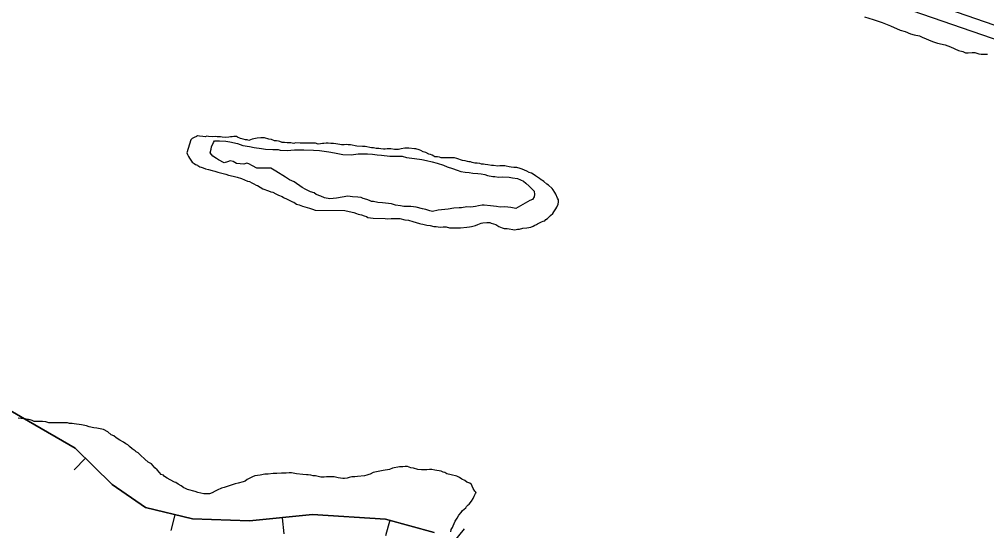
# Model space of a CAD drawing. Extents: x 3263578 to 3301413, y 764927 to 798602.
# Drawn here: x 3283343 to 3284833, y 780646 to 781434 of the extents above; entities that cross this region are included whole.
import ezdxf

# ---------------------------------------------------------------- set-up
doc = ezdxf.new("R2010")
doc.units = 0
for name, color, linetype in [('V-BORW-LINE', 7, 'Continuous'), ('V-ROAD-CNTR', 7, 'Continuous'), ('V-SITE-VEGE', 7, 'Continuous'), ('V-TOPO-MAJR', 7, 'Continuous'), ('V-TOPO-MINR', 7, 'Continuous'), ('V-TOPO-SHOR', 7, 'Continuous')]:
    doc.layers.add(name, color=color, linetype=linetype)

msp = doc.modelspace()

# ---------------------------------------------------------------- linework, layer by layer
at = {"layer": 'V-BORW-LINE'}
for p, q in [((3283444.3, 780757.4), (3283426.9, 780739.5)), ((3283582, 780670.5), (3283576.2, 780646.2)), ((3283747.5, 780665.9), (3283750, 780641)), ((3283913.5, 780661.9), (3283906.9, 780637.8))]:
    msp.add_line(p, q, dxfattribs=at)
for points in [[(3282983.5, 781033.3), (3283108.4, 780959.8), (3283356.9, 780814.6), (3283428.4, 780772.9), (3283485.5, 780717.2), (3283537, 780681.4), (3283609.2, 780664), (3283697.2, 780660.9), (3283794.4, 780670.6), (3283906.6, 780663.8), (3283981.7, 780643.3)], [(3283981.7, 780643.3), (3283906.6, 780663.8), (3283794.4, 780670.6), (3283697.2, 780660.9), (3283609.2, 780664), (3283537, 780681.4), (3283485.5, 780717.2), (3283428.4, 780772.9), (3283356.9, 780814.6), (3283108.4, 780959.8), (3282983.5, 781033.3)]]:
    msp.add_lwpolyline(points, dxfattribs=at)
at = {"layer": 'V-ROAD-CNTR'}
msp.add_lwpolyline([(3283718.1, 780207.7), (3283798.9, 780338.2), (3283937, 780535.7), (3284028.5, 780648.6)], dxfattribs=at)
at = {"layer": 'V-SITE-VEGE'}
for points in [[(3284644.4, 781437.9), (3284657.8, 781434.1), (3284671.9, 781429.2), (3284684.8, 781424.3), (3284699.4, 781417.6), (3284707, 781415.2), (3284715.2, 781412.1), (3284721.1, 781410.2), (3284729.3, 781408.9), (3284733.4, 781406.5), (3284749.2, 781399.8), (3284756.8, 781397.4), (3284768.6, 781394.8), (3284777.3, 781391.7), (3284789.6, 781386.3), (3284796.1, 781384.4), (3284800.2, 781382.6), (3284804.3, 781382.5), (3284810.2, 781383), (3284814.3, 781383), (3284820.8, 781381.1), (3284824.3, 781380.5), (3284834.3, 781380.3)], [(3283607, 781248.3), (3283600.8, 781228.4), (3283601.9, 781226), (3283603, 781222.5), (3283604.8, 781220.1), (3283608.8, 781214.2), (3283611.7, 781211.8), (3283614.1, 781210.5), (3283617, 781209.3), (3283617.6, 781208.7), (3283620.5, 781206.9), (3283622.8, 781206.3), (3283625.8, 781205.1), (3283629.3, 781203.8), (3283634, 781202.6), (3283639.8, 781201.3), (3283643.9, 781200.1), (3283648.6, 781198.8), (3283660.9, 781195.7), (3283665, 781193.9), (3283667.4, 781193.3), (3283673.8, 781192), (3283678, 781190.7), (3283685, 781188.9), (3283689.7, 781187), (3283694.3, 781184.6), (3283697.3, 781184), (3283700.8, 781182.2), (3283703.7, 781180.4), (3283707.2, 781178.5), (3283709.6, 781177.9), (3283717.7, 781173.1), (3283726.5, 781170), (3283730, 781168.2), (3283733, 781167.6), (3283737.6, 781165.1), (3283741.7, 781163.3), (3283747.6, 781160.9), (3283749.3, 781159.7), (3283755.2, 781157.2), (3283763.4, 781153), (3283765.7, 781152.4), (3283769.8, 781149.3), (3283773.9, 781148.1), (3283778.6, 781146.3), (3283789.7, 781143.2), (3283794.4, 781141.3), (3283798.5, 781140.1), (3283843.8, 781139.4), (3283850.9, 781138.1), (3283857.9, 781136.3), (3283862, 781135), (3283864.4, 781133.8), (3283869.6, 781132.6), (3283873.7, 781131.3), (3283877.3, 781130.1), (3283879.6, 781128.9), (3283887.8, 781127.6), (3283906.1, 781127.3), (3283910.2, 781126.7), (3283915.5, 781127.2), (3283929, 781127), (3283936.7, 781125.1), (3283941.9, 781124.4), (3283949, 781122.6), (3283958.9, 781119.5), (3283961.3, 781118.8), (3283964.2, 781118.2), (3283970.1, 781116.9), (3283975.4, 781116.3), (3283981.3, 781115), (3283984.8, 781115), (3283990.7, 781113.7), (3283995.4, 781114.2), (3284000.1, 781114.1), (3284005.4, 781112.9), (3284022.4, 781112.6), (3284031.9, 781113.7), (3284036, 781114.2), (3284039, 781114.7), (3284045.5, 781116.4), (3284049, 781118.1), (3284054.3, 781119.8), (3284056.7, 781120.4), (3284062.6, 781120.9), (3284067.3, 781120.8), (3284069.7, 781120.2), (3284076.7, 781117.7), (3284081.4, 781114.7), (3284086.6, 781112.9), (3284089.6, 781111.6), (3284094.3, 781111.6), (3284106, 781109.6), (3284110.1, 781110.7), (3284113.1, 781110.7), (3284118.4, 781112.4), (3284124.3, 781112.9), (3284130.8, 781114), (3284134.4, 781115.1), (3284136.7, 781116.8), (3284139.1, 781118)], [(3283818.3, 781243.4), (3283815.3, 781243.5), (3283811.8, 781242.9), (3283809.4, 781243), (3283806.5, 781242.4), (3283803, 781241.9), (3283798.8, 781243.1), (3283786.5, 781243.3), (3283780, 781243.4), (3283775.3, 781243.5), (3283768.2, 781243.6), (3283765.3, 781243), (3283762.9, 781243.1), (3283760.6, 781243.7), (3283755.3, 781243.8), (3283751.2, 781244.4), (3283747.6, 781244.5), (3283744.1, 781245.7), (3283741.8, 781246.3), (3283738.8, 781247), (3283735.9, 781247), (3283731.2, 781248.8), (3283727.1, 781249.5), (3283720.1, 781251.4), (3283714.8, 781251.4), (3283708.9, 781250.9), (3283701.2, 781249.3), (3283695.9, 781247.6), (3283693.5, 781248.2), (3283691.2, 781248.3), (3283687.6, 781249.5), (3283683.5, 781250.7), (3283678.9, 781252.6), (3283677.1, 781253.8), (3283673, 781253.8), (3283670.6, 781253.3), (3283667.7, 781253.3), (3283665.3, 781252.8), (3283660.6, 781252.2), (3283655.3, 781252.3), (3283652.4, 781253), (3283647.1, 781253), (3283644.1, 781253.7), (3283639.4, 781253.2), (3283634.1, 781253.8), (3283631.2, 781253.9), (3283628.8, 781253.3), (3283625.3, 781253.4), (3283620, 781254), (3283617.1, 781254.7), (3283615.3, 781253.5), (3283611.7, 781251.8), (3283608.8, 781250.7), (3283607, 781248.3)], [(3284139.1, 781118), (3284140.9, 781119.1), (3284146.8, 781122), (3284149.8, 781123.1), (3284152.1, 781123.7), (3284153.9, 781125.4), (3284156.3, 781127.1), (3284161.1, 781131.8), (3284164.7, 781134.7), (3284165.9, 781137.6), (3284168.9, 781142.3), (3284170.7, 781144.6), (3284172.5, 781149.3), (3284173.2, 781152.8), (3284173.2, 781155.7), (3284171.5, 781158.7), (3284169.2, 781164.6), (3284167.5, 781167), (3284165.2, 781171.2), (3284163.5, 781173.5), (3284157.7, 781178.3), (3284155.3, 781180.1), (3284150.7, 781184.3), (3284148.4, 781185.6), (3284146.6, 781186.8), (3284143.7, 781188.6), (3284137.9, 781192.8), (3284135.5, 781194.6), (3284131.4, 781197), (3284127.9, 781198.2), (3284124.4, 781200), (3284117.4, 781203.1), (3284113.9, 781204.3), (3284109.2, 781205.6), (3284104.5, 781205.6), (3284100.4, 781206.3), (3284097.4, 781206.9), (3284092.7, 781207.6), (3284090.4, 781208.2), (3284082.7, 781208.3), (3284079.8, 781207.8), (3284073.3, 781209), (3284069.8, 781209.1), (3284064.5, 781209.8), (3284060.4, 781210.4), (3284057.5, 781211), (3284054.5, 781211.1), (3284052.2, 781211.7), (3284048.1, 781212.4), (3284044.5, 781212.4), (3284040.4, 781213.6), (3284037.5, 781214.3), (3284035.1, 781214.3), (3284032.8, 781214.9), (3284029.3, 781216.2), (3284025.2, 781216.8), (3284016.4, 781219.9), (3284012.8, 781220.5), (3284006.4, 781220.6), (3283998.1, 781220.8), (3283992.2, 781220.8), (3283989.9, 781221.5), (3283987, 781222.1), (3283982.8, 781222.2), (3283981.1, 781223.4), (3283978.8, 781224.6), (3283975.8, 781225.8), (3283973.5, 781226.4), (3283968.8, 781228.8), (3283964.7, 781230.1), (3283961.2, 781231.9), (3283958.3, 781233.1), (3283953.6, 781234.4), (3283951.2, 781234.4), (3283942.4, 781235.7), (3283936.5, 781235.8), (3283930.6, 781234.7), (3283926.5, 781233.6), (3283920.6, 781233.7), (3283914.7, 781234.4), (3283909.4, 781234.4), (3283905.9, 781233.9), (3283903.5, 781233.9), (3283899.4, 781234.6), (3283896.5, 781235.2), (3283892.4, 781235.3), (3283888.2, 781235.9), (3283885.3, 781236), (3283875.3, 781237.9), (3283871.2, 781237.9), (3283862.4, 781238.7), (3283853, 781240.6), (3283848.9, 781240.6), (3283845.9, 781241.3), (3283843, 781240.7), (3283838.9, 781240.8), (3283836.5, 781241.4), (3283830, 781242.1), (3283826.5, 781242.7), (3283822.4, 781242.8), (3283818.3, 781243.4)], [(3283617.8, 780704.7), (3283613.7, 780706.5), (3283601.9, 780709.6), (3283598.4, 780710.8), (3283596.1, 780712.1), (3283592, 780715.1), (3283587.3, 780717.5), (3283583.8, 780719.9), (3283581.5, 780720.5), (3283575.1, 780724.1), (3283570.4, 780726.6), (3283566.3, 780729.6), (3283564.6, 780731.4), (3283561.1, 780732.6), (3283558.7, 780735.6), (3283554.7, 780739.8), (3283551.2, 780742.8), (3283546, 780748.7), (3283541.3, 780751.7), (3283536.1, 780755.9), (3283529.1, 780762.5), (3283525.6, 780766.1), (3283522.7, 780767.3), (3283521, 780769.1), (3283516.3, 780772.1), (3283512.2, 780775.7), (3283509.9, 780778.1), (3283506.4, 780779.9), (3283502.9, 780782.3), (3283497.6, 780785.4), (3283491.8, 780789), (3283488.3, 780792), (3283484.2, 780793.8), (3283479, 780798), (3283472, 780801.6), (3283467.3, 780802.9), (3283462, 780804.1), (3283457.3, 780804.2), (3283450.3, 780806.1), (3283446.2, 780807.3), (3283438.5, 780809.2), (3283426.8, 780810.5), (3283423.8, 780811.2), (3283419.7, 780811.2), (3283416.8, 780811.9), (3283387.9, 780812.3), (3283383.2, 780813.5), (3283378.5, 780814.2), (3283365.6, 780814.4), (3283362.1, 780815.6), (3283359.1, 780816.8), (3283356.8, 780817.5), (3283354.4, 780817.5), (3283351.5, 780818.1), (3283345.6, 780818.8), (3283340.9, 780819.5)], [(3284007.9, 780647.7), (3284009.7, 780650.6), (3284010.9, 780653.5), (3284012.2, 780657), (3284014, 780660.5), (3284017, 780665.2), (3284019.4, 780669.9), (3284023, 780673.9), (3284025.4, 780676.8), (3284030.2, 780680.9), (3284031.4, 780683.2), (3284033.8, 780685.6), (3284035.6, 780686.7), (3284039.2, 780691.4), (3284041.6, 780695.5), (3284043.4, 780699), (3284045.2, 780703.1), (3284046.4, 780704.8), (3284044.1, 780706.6), (3284041.8, 780710.8), (3284040.1, 780714.3), (3284039, 780717.3), (3284036.6, 780719.1), (3284031.9, 780720.9), (3284029, 780723.3), (3284024.4, 780725.1), (3284020.9, 780727.6), (3284016.8, 780730), (3284008, 780731.9), (3284000.9, 780733.7), (3283998, 780735.6), (3283995.7, 780736.2), (3283992.2, 780737.4), (3283982.8, 780739.3), (3283978.1, 780740), (3283974.5, 780740), (3283970.4, 780739.5), (3283962.2, 780739.6), (3283956.3, 780740.3), (3283949.8, 780742.2), (3283945.7, 780742.8), (3283940.4, 780744.6), (3283936.9, 780744.7), (3283933.4, 780744.2), (3283928.1, 780744.2), (3283917.4, 780742), (3283912.7, 780740.3), (3283903.3, 780738.7), (3283897.9, 780737.6), (3283890.3, 780736), (3283887.9, 780735.4), (3283883.2, 780733.1), (3283880.8, 780732.6), (3283877.8, 780731.4), (3283874.3, 780730.3), (3283863.7, 780729.3), (3283859.5, 780728.8), (3283854.8, 780728.8), (3283850.7, 780727.7), (3283847.7, 780726.6), (3283843.6, 780726.1), (3283840.7, 780726.1), (3283833.6, 780727.4), (3283827.7, 780728.7), (3283816, 780728.8), (3283812.4, 780728.3), (3283807.1, 780728.4), (3283803, 780729.6), (3283798.9, 780730.3), (3283795.4, 780730.3), (3283791.9, 780731.5), (3283787.7, 780732.2), (3283784.8, 780732.2), (3283779.5, 780732.3), (3283769.5, 780733.6), (3283761.9, 780734.9), (3283758.3, 780735), (3283753.6, 780734.5), (3283746.6, 780734.6), (3283739.5, 780734.1), (3283733.6, 780734.2), (3283725.9, 780733.1), (3283720.6, 780733.2), (3283713.5, 780731.5), (3283705.3, 780730.5), (3283701.7, 780728.7), (3283696.4, 780726.5), (3283693.4, 780724.8), (3283690.4, 780722.4), (3283687.5, 780721.3), (3283679.8, 780719.1), (3283675.1, 780718), (3283664.4, 780714.6), (3283657.9, 780712.3), (3283653.8, 780711.2), (3283647.3, 780708.4), (3283644.3, 780706.6), (3283639.5, 780704.4), (3283635.4, 780702.6), (3283626.6, 780702.8), (3283617.8, 780704.7)], [(3284007.3, 780644.1), (3284007.9, 780647.7)]]:
    msp.add_lwpolyline(points, dxfattribs=at)
at = {"layer": 'V-TOPO-MAJR'}
msp.add_lwpolyline([(3282910.4, 782349.3), (3283832, 781841.1), (3283849.9, 781834.3), (3283867.8, 781827.5), (3283885.7, 781820.6), (3283903.6, 781813.7), (3284040.1, 781761), (3284070.6, 781748.8), (3284100.9, 781736.3), (3284131, 781723.2), (3284160.9, 781709.7), (3284190.7, 781695.7), (3284220.3, 781681.6), (3284249.8, 781667.2), (3284279.2, 781652.6), (3284349, 781617.5), (3284413.8, 781586.5), (3284479.3, 781557.3), (3284546, 781530.7), (3284613.4, 781505.8), (3285075.9, 781345.7)], dxfattribs=at)
at = {"layer": 'V-TOPO-MINR'}
msp.add_lwpolyline([(3282832.6, 782365.1), (3283843.9, 781816.9), (3283853.3, 781813.4), (3283862.7, 781809.9), (3283872.1, 781806.4), (3283881.5, 781802.8), (3283960.4, 781772.9), (3283975.3, 781767), (3283990.1, 781760.9), (3284004.7, 781754.4), (3284019.1, 781747.6), (3284033.5, 781740.5), (3284047.7, 781733.3), (3284061.9, 781725.8), (3284075.9, 781718.1), (3284176.7, 781662.1), (3284241.8, 781628.1), (3284308, 781596.4), (3284375.8, 781568.2), (3284444.6, 781542.5), (3285114.1, 781311.3)], dxfattribs=at)
at = {"layer": 'V-TOPO-SHOR'}
for points in [[(3284107.4, 781142.5), (3284099.9, 781143.9), (3284090.4, 781145.3), (3284083.4, 781144.8), (3284077.8, 781145.5), (3284068.3, 781146.9), (3284058.8, 781147.7), (3284055.7, 781147.7), (3284049.9, 781146.6), (3284045.5, 781145.4), (3284037.9, 781144.8), (3284032.2, 781144.9), (3284024, 781143.8), (3284020.2, 781143.8), (3284011.9, 781143.3), (3284003.1, 781141.6), (3283987.8, 781139.9), (3283979, 781138.1), (3283975.2, 781138.8), (3283968.9, 781140.8), (3283963.8, 781142.2), (3283953.8, 781144.8), (3283945.5, 781145.6), (3283934.8, 781145.8), (3283929.7, 781146.5), (3283922.2, 781147.8), (3283915.9, 781149.8), (3283902, 781151.3), (3283895, 781152), (3283888.1, 781153.4), (3283884.9, 781153.5), (3283881.8, 781154.8), (3283878, 781156.7), (3283872.4, 781158.1), (3283869.2, 781159.4), (3283864.2, 781160.1), (3283855.9, 781160.8), (3283848.4, 781161.6), (3283831.2, 781158.7), (3283821.1, 781157.6), (3283812.9, 781159), (3283807.2, 781161.6), (3283799.7, 781164.2), (3283796.6, 781166.8), (3283790.9, 781168.1), (3283784, 781172), (3283778.3, 781174.7), (3283765.8, 781183.7), (3283758.9, 781187), (3283752.6, 781190.8), (3283737.6, 781199.9), (3283730.1, 781204.5), (3283718.7, 781204.6), (3283708.6, 781204.8), (3283701.7, 781208.1), (3283696, 781211.3), (3283692.9, 781212.6), (3283688.4, 781210.8), (3283677.1, 781212.2), (3283672, 781214.8), (3283667.6, 781216.2), (3283663.2, 781214.3), (3283658.1, 781213.1), (3283649.3, 781217.7), (3283646.2, 781219.6), (3283640.5, 781223.5), (3283636.8, 781228.6), (3283638.2, 781234.3), (3283638.8, 781237.5), (3283641.5, 781244.4), (3283643.4, 781246.9), (3283646.6, 781246.8), (3283651, 781246.8), (3283660.5, 781246.6), (3283666.8, 781245.3), (3283678.8, 781242.6), (3283687, 781239.9), (3283697, 781237.9), (3283704.6, 781236.5), (3283715.4, 781235.1), (3283721.7, 781234.3), (3283733, 781233.5), (3283741.3, 781233.4), (3283744.4, 781232.7), (3283755.2, 781231.9), (3283766.6, 781233), (3283774.1, 781232.9), (3283781.1, 781232.8), (3283795.7, 781232.6), (3283805.1, 781231.8), (3283819.6, 781229.7), (3283827.9, 781228.3), (3283841.1, 781225.6), (3283853.7, 781225.4), (3283864.5, 781227.1), (3283879.1, 781226.9), (3283886.7, 781226.2), (3283893.6, 781225.4), (3283900.5, 781224.7), (3283913.2, 781223.2), (3283919.5, 781223.2)], [(3283919.5, 781223.2), (3283932.2, 781223), (3283939.1, 781221), (3283951.1, 781219.5), (3283962.4, 781218.1), (3283970, 781216.7), (3283978.8, 781214.7), (3283986.4, 781212.7), (3283995.8, 781209.4), (3284001.5, 781206.8), (3284009.7, 781204.1), (3284017.2, 781201.5), (3284022.9, 781199.5), (3284029.2, 781198.7), (3284035.5, 781198), (3284041.2, 781197.3), (3284048.8, 781196.6), (3284053.8, 781195.9), (3284059.5, 781195.1), (3284063.9, 781193.2), (3284072.1, 781191.8), (3284075.3, 781191.7), (3284081, 781191), (3284087.3, 781191.6), (3284097.4, 781190.8), (3284102.5, 781190.1), (3284110, 781188.7), (3284114.4, 781186.7), (3284119.5, 781184.8), (3284122.6, 781181.5), (3284128.2, 781177), (3284133.2, 781171.9), (3284135.7, 781169.3), (3284136.2, 781164.3), (3284135.6, 781160.5), (3284133, 781156.7), (3284129.1, 781154.9), (3284107.4, 781142.5)]]:
    msp.add_lwpolyline(points, dxfattribs=at)

doc.saveas('drawing.dxf')
